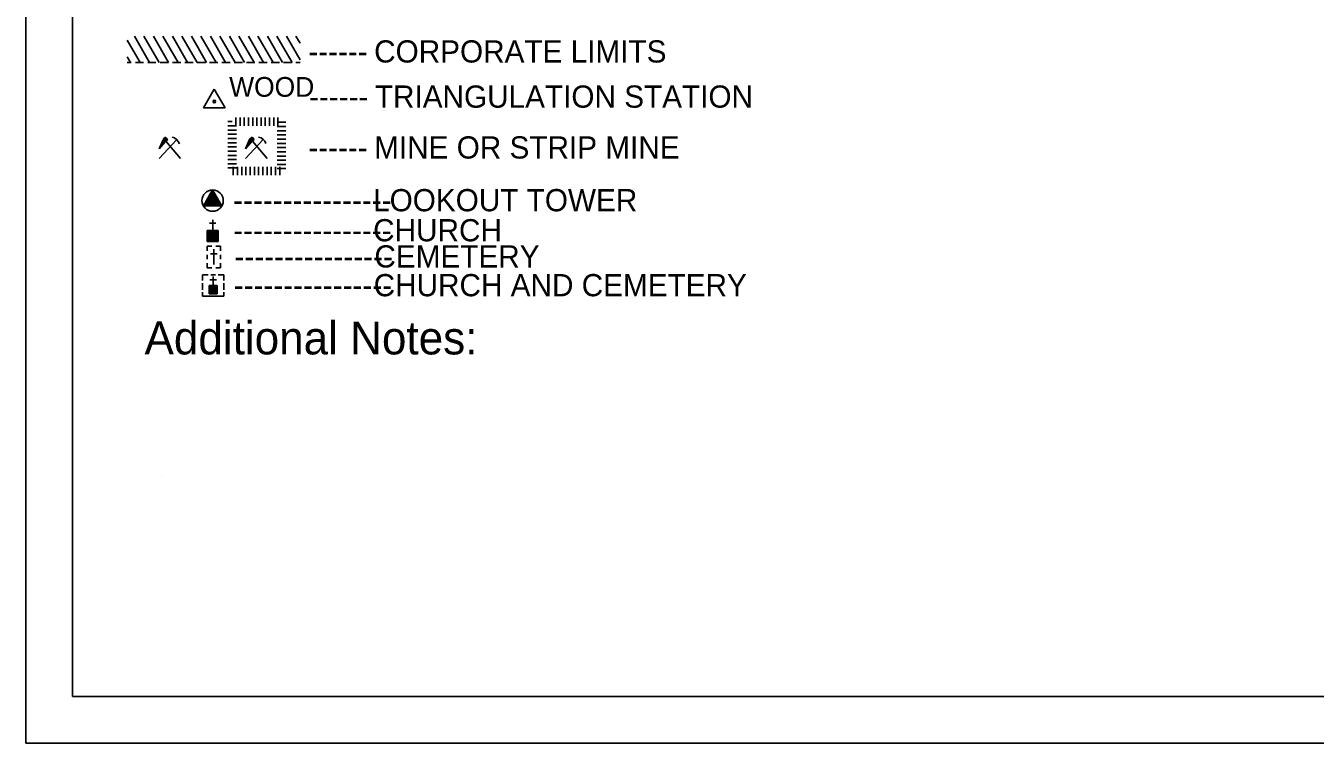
# Model space of a CAD drawing. Extents: x 408847 to 817539, y 923858 to 1151780.
# Drawn here: x 773223 to 796718, y 996643 to 1009720 of the extents above; entities that cross this region are included whole.
import ezdxf

# ---------------------------------------------------------------- set-up
doc = ezdxf.new("R2010")
doc.units = 0
doc.layers.add('Quad Borders', color=7, linetype='Continuous')

msp = doc.modelspace()

# ---------------------------------------------------------------- linework, layer by layer
at = {"layer": 'Quad Borders'}
for p, q in [((773223, 996643), (773223, 1049601)), ((774073, 997493), (774073, 1048751)), ((776463, 1008227), (776658, 1008565)), ((776853, 1008227), (776658, 1008565)), ((776463, 1008227), (776853, 1008227)), ((776982, 1007973), (776905, 1007973)), ((777049, 1007973), (777049, 1008050)), ((777049, 1007973), (777049, 1007896)), ((777126, 1007896), (777126, 1008050)), ((777203, 1007973), (777203, 1008050)), ((777203, 1007973), (777203, 1007896)), ((777280, 1007896), (777280, 1008050)), ((777357, 1007973), (777357, 1008050)), ((777357, 1007973), (777357, 1007896)), ((777433, 1007896), (777433, 1008050)), ((777510, 1007973), (777510, 1008050)), ((777510, 1007973), (777510, 1007896)), ((777587, 1007896), (777587, 1008050)), ((777664, 1007973), (777664, 1008050)), ((777664, 1007973), (777664, 1007896)), ((777741, 1007896), (777741, 1008050)), ((777805, 1007961), (777959, 1007961)), ((777817, 1007973), (777817, 1008050)), ((777817, 1007973), (777817, 1007896)), ((777059, 1007896), (776905, 1007896)), ((776982, 1007819), (776905, 1007819)), ((777059, 1007742), (776905, 1007742)), ((776982, 1007819), (777059, 1007819)), ((777882, 1007884), (777805, 1007884)), ((777805, 1007807), (777959, 1007807)), ((777882, 1007730), (777805, 1007730)), ((777882, 1007884), (777959, 1007884)), ((777882, 1007730), (777959, 1007730)), ((775724, 1007644), (775651, 1007476)), ((775651, 1007476), (775761, 1007603)), ((775653, 1007300), (775972, 1007648)), ((775661, 1007498), (775669, 1007498)), ((775672, 1007522), (775690, 1007522)), ((775682, 1007546), (775711, 1007546)), ((775693, 1007570), (775731, 1007570)), ((775703, 1007594), (775752, 1007594)), ((775714, 1007618), (775775, 1007618)), ((775724, 1007642), (775803, 1007642)), ((775770, 1007691), (775740, 1007666)), ((775741, 1007666), (775791, 1007666)), ((775809, 1007645), (775770, 1007691)), ((776043, 1007300), (775776, 1007618)), ((775780, 1007622), (775809, 1007645)), ((776982, 1007666), (776905, 1007666)), ((777059, 1007589), (776905, 1007589)), ((776982, 1007512), (776905, 1007512)), ((776982, 1007666), (777059, 1007666)), ((776982, 1007512), (777059, 1007512)), ((777299, 1007645), (777226, 1007477)), ((777226, 1007477), (777336, 1007604)), ((777228, 1007301), (777546, 1007649)), ((777236, 1007499), (777244, 1007499)), ((777247, 1007523), (777264, 1007523)), ((777257, 1007547), (777286, 1007547)), ((777268, 1007571), (777306, 1007571)), ((777278, 1007595), (777327, 1007595)), ((777289, 1007619), (777350, 1007619)), ((777299, 1007643), (777378, 1007643)), ((777345, 1007692), (777315, 1007667)), ((777316, 1007667), (777366, 1007667)), ((777384, 1007646), (777345, 1007692)), ((777618, 1007301), (777351, 1007619)), ((777355, 1007623), (777384, 1007646)), ((777805, 1007654), (777959, 1007654)), ((777882, 1007577), (777805, 1007577)), ((777805, 1007500), (777959, 1007500)), ((777882, 1007577), (777959, 1007577)), ((777059, 1007435), (776905, 1007435)), ((776982, 1007358), (776905, 1007358)), ((777059, 1007282), (776905, 1007282)), ((776982, 1007358), (777059, 1007358)), ((777882, 1007423), (777805, 1007423)), ((777805, 1007346), (777959, 1007346)), ((777882, 1007270), (777805, 1007270)), ((777882, 1007423), (777959, 1007423)), ((777882, 1007270), (777959, 1007270)), ((776982, 1007205), (776905, 1007205)), ((777059, 1007128), (776905, 1007128)), ((776982, 1007205), (777059, 1007205)), ((777004, 1007073), (777004, 1007150)), ((777004, 1007073), (777004, 1006996)), ((777081, 1007150), (777081, 1006996)), ((777157, 1007073), (777157, 1007150)), ((777157, 1007073), (777157, 1006996)), ((777234, 1007150), (777234, 1006996)), ((777311, 1007073), (777311, 1007150)), ((777311, 1007073), (777311, 1006996)), ((777388, 1007150), (777388, 1006996)), ((777465, 1007073), (777465, 1007150)), ((777465, 1007073), (777465, 1006996)), ((777541, 1007150), (777541, 1006996)), ((777618, 1007073), (777618, 1007150)), ((777618, 1007073), (777618, 1006996)), ((777695, 1007150), (777695, 1006996)), ((777772, 1007073), (777772, 1007150)), ((777772, 1007073), (777772, 1006996)), ((777805, 1007193), (777959, 1007193)), ((777882, 1007116), (777805, 1007116)), ((777849, 1007150), (777849, 1006996)), ((777882, 1007116), (777959, 1007116)), ((776626, 1006729), (776458, 1006437)), ((776527, 1006556), (776726, 1006556)), ((776541, 1006580), (776711, 1006580)), ((776555, 1006604), (776698, 1006604)), ((776568, 1006628), (776683, 1006628)), ((776583, 1006652), (776670, 1006652)), ((776597, 1006676), (776656, 1006676)), ((776610, 1006700), (776641, 1006700)), ((776626, 1006729), (776795, 1006436)), ((776458, 1006437), (776795, 1006436)), ((776472, 1006461), (776781, 1006460)), ((776484, 1006484), (776767, 1006484)), ((776499, 1006508), (776753, 1006508)), ((776513, 1006532), (776739, 1006532)), ((776568, 1006121), (776688, 1006121)), ((776628, 1005986), (776628, 1006181)), ((776530, 1005986), (776725, 1005986)), ((776530, 1005791), (776530, 1005986)), ((776530, 1005959), (776725, 1005959)), ((776530, 1005935), (776725, 1005935)), ((776530, 1005911), (776725, 1005911)), ((776530, 1005887), (776725, 1005887)), ((776530, 1005863), (776725, 1005863)), ((776530, 1005839), (776725, 1005839)), ((776725, 1005791), (776725, 1005986)), ((776530, 1005815), (776725, 1005815)), ((776530, 1005791), (776725, 1005791)), ((776613, 1005701), (776530, 1005701)), ((776530, 1005701), (776530, 1005619)), ((776695, 1005791), (776560, 1005791)), ((776650, 1005649), (776650, 1005371)), ((776770, 1005701), (776688, 1005701)), ((776770, 1005619), (776770, 1005701)), ((776530, 1005544), (776530, 1005469)), ((776530, 1005394), (776530, 1005311)), ((776590, 1005566), (776710, 1005566)), ((776770, 1005469), (776770, 1005544)), ((776770, 1005311), (776770, 1005394)), ((776547, 1005180), (776442, 1005180)), ((776442, 1005180), (776442, 1005075)), ((776530, 1005311), (776613, 1005311)), ((776592, 1005180), (776682, 1005180)), ((776637, 1005150), (776637, 1004985)), ((776688, 1005311), (776770, 1005311)), ((776832, 1005180), (776727, 1005180)), ((776832, 1005075), (776832, 1005180)), ((776442, 1005030), (776442, 1004910)), ((776562, 1004835), (776562, 1004985)), ((776712, 1004985), (776562, 1004985)), ((776712, 1004979), (776562, 1004979)), ((776712, 1004955), (776562, 1004955)), ((776562, 1004850), (776562, 1004940)), ((776712, 1004931), (776562, 1004931)), ((776712, 1004907), (776562, 1004907)), ((776577, 1005090), (776697, 1005090)), ((776712, 1004985), (776712, 1004835)), ((776712, 1004940), (776712, 1004850)), ((776832, 1004910), (776832, 1005030)), ((776442, 1004865), (776442, 1004790)), ((776442, 1004790), (776832, 1004790)), ((776487, 1004790), (776787, 1004790)), ((776712, 1004883), (776562, 1004883)), ((776712, 1004859), (776562, 1004859)), ((776712, 1004835), (776562, 1004835)), ((776832, 1004790), (776832, 1004865)), ((775698, 1001513), (775698, 1001513)), ((816689, 997493), (774073, 997493)), ((817539, 996643), (773223, 996643))]:
    msp.add_line(p, q, dxfattribs=at)
for points in [[(775305, 1009050), (775070, 1009457)], [(775478, 1009050), (775201, 1009530)], [(775651, 1009050), (775374, 1009530)], [(775824, 1009050), (775547, 1009530)], [(775997, 1009050), (775720, 1009530)], [(776171, 1009050), (775894, 1009530)], [(776344, 1009050), (776067, 1009530)], [(776517, 1009050), (776240, 1009530)], [(776690, 1009050), (776413, 1009530)], [(776863, 1009050), (776586, 1009530)], [(777037, 1009050), (776760, 1009530)], [(777210, 1009050), (776933, 1009530)], [(777383, 1009050), (777106, 1009530)], [(777556, 1009050), (777279, 1009530)], [(777730, 1009050), (777452, 1009530)], [(777903, 1009050), (777626, 1009530)], [(778076, 1009050), (777799, 1009530)], [(778220, 1009101), (777972, 1009530)], [(778220, 1009401), (778145, 1009530)], [(775131, 1009050), (775070, 1009157)], [(775145, 1009050), (775070, 1009050)], [(775370, 1009050), (775220, 1009050)], [(775595, 1009050), (775445, 1009050)], [(775820, 1009050), (775670, 1009050)], [(776045, 1009050), (775895, 1009050)], [(776270, 1009050), (776120, 1009050)], [(776495, 1009050), (776345, 1009050)], [(776720, 1009050), (776570, 1009050)], [(776945, 1009050), (776795, 1009050)], [(777170, 1009050), (777020, 1009050)], [(777395, 1009050), (777245, 1009050)], [(777620, 1009050), (777470, 1009050)], [(777845, 1009050), (777695, 1009050)], [(778070, 1009050), (777920, 1009050)], [(778220, 1009050), (778145, 1009050)]]:
    msp.add_lwpolyline(points, dxfattribs=at)
for centre, radius in [((776658, 1008340), 24), ((776626, 1006534), 195)]:
    msp.add_circle(centre, radius, dxfattribs=at)
for centre, radius, start, end in [((775778, 1007621), 59.2, 129.9999, 156.5561), ((775877, 1007504), 152, 129.1532, 139.131), ((775852, 1007518), 177, 17.3538, 77.626), ((777353, 1007622), 59.2, 129.9999, 156.5561), ((777451, 1007504), 152, 129.1532, 139.131), ((777427, 1007519), 177, 17.3538, 77.626)]:
    msp.add_arc(centre, radius, start, end, dxfattribs=at)

# ---------------------------------------------------------------- texts
for s, height, p in [('CORPORATE LIMITS', 405, (779570, 1009050)), (' ------', 405, (778220, 1009050)), ('WOOD', 360, (776928, 1008426)), ('TRIANGULATION STATION', 405, (779583, 1008227)), (' ------', 405, (778233, 1008227)), (' ------', 405, (778220, 1007300)), ('MINE OR STRIP MINE', 405, (779570, 1007300)), ('LOOKOUT TOWER', 405, (779551, 1006339)), (' ----------------', 405, (776851, 1006339)), ('CHURCH', 405, (779552, 1005791)), (' ----------------', 405, (776852, 1005791)), ('CEMETERY', 405, (779575, 1005314)), (' ----------------', 405, (776875, 1005314)), ('CHURCH AND CEMETERY', 405, (779561, 1004790)), (' ----------------', 405, (776861, 1004790)), ('Additional Notes:', 600, (775386, 1003730))]:
    msp.add_text(s, height=height, rotation=359.9999, dxfattribs=at).set_placement(p)

doc.saveas('drawing.dxf')
